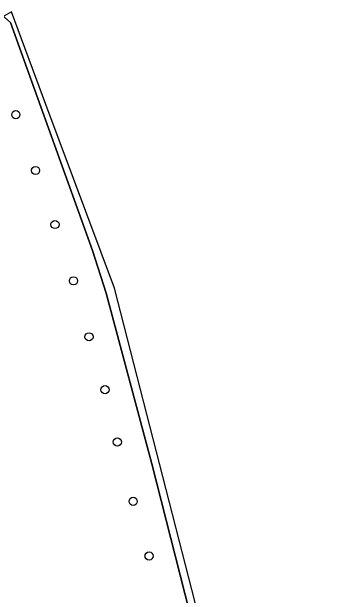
# Model space of a CAD drawing. Extents: x 157767 to 159172, y 387839 to 389425.
# Drawn here: x 159132 to 159170.2, y 388160.2 to 388230.1 of the extents above; entities that cross this region are included whole.
import ezdxf

# ---------------------------------------------------------------- set-up
doc = ezdxf.new("R2010")
doc.units = 0
for name, color, linetype in [('IMGEO_Boom', 7, 'Continuous'), ('IMGEO_Groenvoorziening', 7, 'Continuous'), ('IMGEO_Voetpad_open', 7, 'Continuous')]:
    doc.layers.add(name, color=color, linetype=linetype)

msp = doc.modelspace()

# ---------------------------------------------------------------- linework, layer by layer
at = {"layer": 'IMGEO_Boom'}
for centre in [(159132.448, 388217.789), (159134.81, 388211.086), (159137.131, 388204.61), (159139.357, 388197.869), (159141.208, 388191.157), (159143.124, 388184.812), (159144.596, 388178.534), (159146.497, 388171.428), (159148.4, 388164.881)]:
    msp.add_circle(centre, 0.489, dxfattribs=at)
at = {"layer": 'IMGEO_Groenvoorziening'}
msp.add_lwpolyline([(159153.844, 388155.806), (159148.731, 388175.919), (159143.281, 388196.386), (159141.612, 388201.488), (159131.815, 388228.832), (159131.14, 388229.426), (159130.798, 388229.483), (159129.869, 388229.282), (159127.671, 388228.704), (159115.283, 388225.591), (159106.353, 388223.85), (159109.453, 388207.953), (159088.511, 388200.625), (159092.819, 388185), (159092.959, 388184.327), (159097.441, 388162.735), (159098.205, 388144.55)], dxfattribs=at)
at = {"layer": 'IMGEO_Voetpad_open'}
msp.add_lwpolyline([(159170.213, 388117.302), (159156.233, 388150.288), (159144.248, 388196.977), (159136.02, 388218.997), (159131.945, 388230.13), (159130.798, 388229.483), (159131.14, 388229.426), (159131.815, 388228.832), (159141.612, 388201.488), (159143.281, 388196.386), (159148.731, 388175.919), (159153.844, 388155.806), (159153.917, 388155.456), (159156.171, 388147.012), (159160.265, 388137.993), (159166.766, 388123.625), (159167.167, 388122.498), (159168.288, 388119.353), (159168.8, 388117.787), (159168.923, 388117.076), (159170.213, 388117.302)], dxfattribs=at)

doc.saveas('drawing.dxf')
